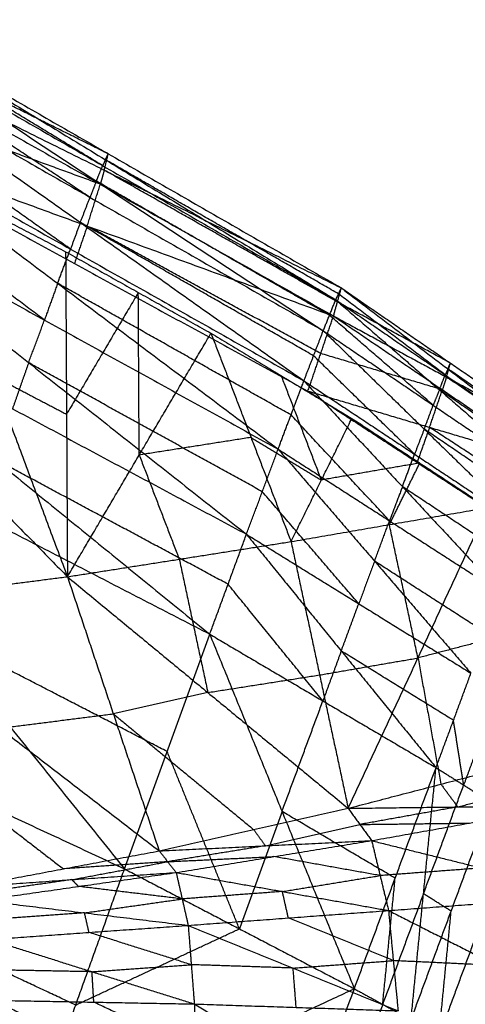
# Model space of a CAD drawing. Header units: millimetres. Extents: x -106 to 110, y -96 to 120.
# Tile 888 of 1020: x 36.03 to 38.31, y 108.97 to 114.01. Entities that reach past the tile are written whole.
import ezdxf

# ---------------------------------------------------------------- set-up
doc = ezdxf.new("R2010")
doc.units = ezdxf.units.MM
doc.header["$MEASUREMENT"] = 0
doc.layers.add('Default', color=7, linetype='Continuous', true_color=0x000000)

msp = doc.modelspace()

# ---------------------------------------------------------------- linework, layer by layer
at = {"layer": 'Default'}
for points in [[(35.2851, 114.0104, 11.9124), (36.4647, 113.2935, 12.2916), (37.6443, 112.5766, 12.6708)], [(35.2851, 114.0104, 11.9124), (36.479, 113.3239, 12.1656), (37.673, 112.6373, 12.4189)], [(36.4502, 113.2634, 12.4525), (35.8604, 113.6219, 12.2629), (35.2706, 113.9803, 12.0733)], [(35.2561, 113.9503, 12.2341), (36.4182, 113.1842, 12.5836), (37.5803, 112.4182, 12.9331)], [(35.2561, 113.9503, 12.2341), (36.4502, 113.2634, 12.4525), (37.6443, 112.5766, 12.6708)], [(36.479, 113.3239, 12.1656), (35.8718, 113.6253, 11.9108), (35.2645, 113.9267, 11.6559)], [(36.3856, 113.101, 12.7555), (35.8046, 113.484, 12.5808), (35.2235, 113.867, 12.406)], [(35.2439, 113.843, 11.3995), (36.4385, 113.1684, 11.6995), (37.633, 112.4937, 11.9996)], [(35.2439, 113.843, 11.3995), (36.4584, 113.2402, 11.9092), (37.673, 112.6373, 12.4189)], [(35.1909, 113.7837, 12.5779), (36.3361, 112.9729, 12.8823), (37.4813, 112.162, 13.1866)], [(35.1909, 113.7837, 12.5779), (36.3856, 113.101, 12.7555), (37.5803, 112.4182, 12.9331)], [(36.2857, 112.8361, 13.0531), (35.7131, 113.2415, 12.901), (35.1405, 113.6469, 12.7488)], [(36.4385, 113.1684, 11.6995), (35.8077, 113.3987, 11.4667), (35.1768, 113.629, 11.234)], [(35.0901, 113.5101, 12.9197), (36.2197, 112.6611, 13.1649), (37.3493, 111.8122, 13.4101)], [(35.0901, 113.5101, 12.9197), (36.2857, 112.8361, 13.0531), (37.4813, 112.162, 13.1866)], [(35.1098, 113.415, 11.0684), (36.3058, 112.7622, 11.3879), (37.5019, 112.1094, 11.7073)], [(35.1098, 113.415, 11.0684), (36.3714, 112.9543, 11.534), (37.633, 112.4937, 11.9996)], [(36.1523, 112.4728, 13.3211), (35.5875, 112.8973, 13.1985), (35.0227, 113.3218, 13.0759)], [(36.4584, 113.2402, 11.9092), (36.4687, 113.282, 12.0374), (36.479, 113.3239, 12.1656)], [(36.4647, 113.2935, 12.2916), (36.4719, 113.3087, 12.2286), (36.479, 113.3239, 12.1656)], [(36.4182, 113.1842, 12.5836), (36.4342, 113.2238, 12.518), (36.4502, 113.2634, 12.4525)], [(36.4647, 113.2935, 12.2916), (36.4574, 113.2785, 12.372), (36.4502, 113.2634, 12.4525)], [(37.6586, 112.6069, 12.5449), (37.0617, 112.9502, 12.4182), (36.4647, 113.2935, 12.2916)], [(35.4987, 113.2215, 11.154), (35.8797, 113.0222, 11.2471), (36.2607, 112.8228, 11.3403)], [(35.4987, 113.2215, 11.154), (35.8843, 112.1903, 11.2283), (36.2699, 111.159, 11.3027)], [(36.4584, 113.2402, 11.9092), (36.4484, 113.2043, 11.8044), (36.4385, 113.1684, 11.6995)], [(37.653, 112.5655, 12.2092), (37.0557, 112.9028, 12.0592), (36.4584, 113.2402, 11.9092)], [(36.3714, 112.9543, 11.534), (36.4049, 113.0613, 11.6168), (36.4385, 113.1684, 11.6995)], [(36.4182, 113.1842, 12.5836), (36.4019, 113.1426, 12.6695), (36.3856, 113.101, 12.7555)], [(37.6123, 112.4974, 12.8019), (37.0152, 112.8408, 12.6928), (36.4182, 113.1842, 12.5836)], [(34.9553, 113.1334, 13.2321), (36.0712, 112.2549, 13.4071), (37.1871, 111.3764, 13.5821)], [(34.9553, 113.1334, 13.2321), (36.1523, 112.4728, 13.3211), (37.3493, 111.8122, 13.4101)], [(36.3361, 112.9729, 12.8823), (36.3609, 113.0369, 12.8189), (36.3856, 113.101, 12.7555)], [(36.3361, 112.9729, 12.8823), (36.3109, 112.9045, 12.9677), (36.2857, 112.8361, 13.0531)], [(36.3714, 112.9543, 11.534), (36.3386, 112.8583, 11.4609), (36.3058, 112.7622, 11.3879)], [(37.5308, 112.2901, 13.0598), (36.9335, 112.6315, 12.9711), (36.3361, 112.9729, 12.8823)], [(37.5675, 112.3016, 11.8534), (36.9694, 112.6279, 11.6937), (36.3714, 112.9543, 11.534)], [(36.2197, 112.6611, 13.1649), (36.2527, 112.7486, 13.109), (36.2857, 112.8361, 13.0531)], [(36.2607, 112.8228, 11.3403), (36.2653, 111.9909, 11.3215), (36.2699, 111.159, 11.3027)], [(36.2607, 112.8228, 11.3403), (36.633, 112.614, 11.4451), (37.0053, 112.4053, 11.5499)], [(34.7898, 112.6614, 13.4875), (35.8944, 111.7631, 13.5852), (36.9989, 110.8649, 13.6829)], [(34.7898, 112.6614, 13.4875), (35.9885, 112.0189, 13.5348), (37.1871, 111.3764, 13.5821)], [(36.2197, 112.6611, 13.1649), (36.186, 112.567, 13.243), (36.1523, 112.4728, 13.3211)], [(37.4153, 111.9871, 13.2984), (36.8175, 112.3241, 13.2316), (36.2197, 112.6611, 13.1649)], [(36.633, 112.614, 11.4451), (36.4492, 112.3025, 11.3833), (36.2653, 111.9909, 11.3215)], [(36.6376, 111.7821, 11.4263), (36.6353, 112.1981, 11.4357), (36.633, 112.614, 11.4451)], [(37.633, 112.4937, 11.9996), (37.653, 112.5655, 12.2092), (37.673, 112.6373, 12.4189)], [(37.6443, 112.5766, 12.6708), (37.6586, 112.6069, 12.5449), (37.673, 112.6373, 12.4189)], [(38.2048, 112.1924, 12.8177), (37.9317, 112.3997, 12.6813), (37.6586, 112.6069, 12.5449)], [(37.673, 112.6373, 12.4189), (38.2191, 112.2228, 12.6918), (38.7653, 111.8082, 12.9647)], [(37.673, 112.6373, 12.4189), (38.2316, 112.2529, 12.5882), (38.7903, 111.8685, 12.7576)], [(37.5803, 112.4182, 12.9331), (37.6123, 112.4974, 12.8019), (37.6443, 112.5766, 12.6708)], [(37.6443, 112.5766, 12.6708), (38.1755, 112.1161, 12.9226), (38.7067, 111.6557, 13.1745)], [(37.6443, 112.5766, 12.6708), (38.2048, 112.1924, 12.8177), (38.7653, 111.8082, 12.9647)], [(38.2316, 112.2529, 12.5882), (37.9423, 112.4092, 12.3987), (37.653, 112.5655, 12.2092)], [(34.9449, 112.5113, 10.9149), (35.6074, 111.8351, 11.1088), (36.2699, 111.159, 11.3027)], [(37.5019, 112.1094, 11.7073), (37.5675, 112.3016, 11.8534), (37.633, 112.4937, 11.9996)], [(38.1435, 112.037, 13.0538), (37.8779, 112.2672, 12.9279), (37.6123, 112.4974, 12.8019)], [(37.633, 112.4937, 11.9996), (38.1906, 112.1159, 12.1985), (38.7482, 111.7382, 12.3975)], [(37.633, 112.4937, 11.9996), (38.2117, 112.1811, 12.3786), (38.7903, 111.8685, 12.7576)], [(36.0712, 112.2549, 13.4071), (36.1118, 112.3639, 13.3641), (36.1523, 112.4728, 13.3211)], [(36.2699, 111.159, 11.3027), (36.6376, 111.7821, 11.4263), (37.0053, 112.4053, 11.5499)], [(37.0053, 112.4053, 11.5499), (37.2104, 111.8721, 11.6179), (37.4154, 111.3389, 11.686)], [(37.0053, 112.4053, 11.5499), (37.3661, 112.1873, 11.6675), (37.7269, 111.9694, 11.785)], [(37.4813, 112.162, 13.1866), (37.5308, 112.2901, 13.0598), (37.5803, 112.4182, 12.9331)], [(37.5803, 112.4182, 12.9331), (38.0974, 111.9146, 13.152), (38.6145, 111.4111, 13.371)], [(37.5803, 112.4182, 12.9331), (38.1435, 112.037, 13.0538), (38.7067, 111.6557, 13.1745)], [(38.1906, 112.1159, 12.1985), (37.879, 112.2088, 12.026), (37.5675, 112.3016, 11.8534)], [(36.0712, 112.2549, 13.4071), (36.0298, 112.1369, 13.471), (35.9885, 112.0189, 13.5348)], [(37.2682, 111.5943, 13.4961), (36.6697, 111.9246, 13.4516), (36.0712, 112.2549, 13.4071)], [(38.0479, 111.7865, 13.2788), (37.7894, 112.0383, 13.1693), (37.5308, 112.2901, 13.0598)], [(38.2117, 112.1811, 12.3786), (38.2217, 112.217, 12.4834), (38.2316, 112.2529, 12.5882)], [(38.2191, 112.2228, 12.6918), (38.2254, 112.2378, 12.64), (38.2316, 112.2529, 12.5882)], [(35.8843, 112.1903, 11.2283), (36.0748, 112.0906, 11.2749), (36.2653, 111.9909, 11.3215)], [(38.1755, 112.1161, 12.9226), (38.1901, 112.1543, 12.8702), (38.2048, 112.1924, 12.8177)], [(38.2191, 112.2228, 12.6918), (38.212, 112.2076, 12.7548), (38.2048, 112.1924, 12.8177)], [(38.7778, 111.8384, 12.8611), (38.4985, 112.0306, 12.7765), (38.2191, 112.2228, 12.6918)], [(37.3493, 111.8122, 13.4101), (37.4153, 111.9871, 13.2984), (37.4813, 112.162, 13.1866)], [(37.5712, 111.6542, 11.7355), (37.4686, 111.9208, 11.7015), (37.3661, 112.1873, 11.6675)], [(37.4813, 112.162, 13.1866), (37.9859, 111.6202, 13.3616), (38.4904, 111.0785, 13.5367)], [(37.4813, 112.162, 13.1866), (38.0479, 111.7865, 13.2788), (38.6145, 111.4111, 13.371)], [(38.2117, 112.1811, 12.3786), (38.2011, 112.1485, 12.2885), (38.1906, 112.1159, 12.1985)], [(38.7692, 111.8034, 12.5775), (38.4905, 111.9922, 12.478), (38.2117, 112.1811, 12.3786)], [(34.5977, 112.1048, 13.66), (35.58, 110.8841, 13.6366), (36.5623, 109.6635, 13.6132)], [(34.5977, 112.1048, 13.66), (35.7983, 111.4848, 13.6715), (36.9989, 110.8649, 13.6829)], [(37.5019, 112.1094, 11.7073), (38.0609, 111.7446, 11.9181), (38.62, 111.3798, 12.1288)], [(37.5019, 112.1094, 11.7073), (38.125, 111.9238, 12.0524), (38.7482, 111.7382, 12.3975)], [(38.125, 111.9238, 12.0524), (38.1578, 112.0199, 12.1255), (38.1906, 112.1159, 12.1985)], [(38.1755, 112.1161, 12.9226), (38.1595, 112.0766, 12.9882), (38.1435, 112.037, 13.0538)], [(38.736, 111.732, 13.0696), (38.4557, 111.9241, 12.9961), (38.1755, 112.1161, 12.9226)], [(38.0974, 111.9146, 13.152), (38.1205, 111.9758, 13.1029), (38.1435, 112.037, 13.0538)], [(37.9198, 111.4453, 13.4734), (37.6676, 111.7162, 13.3859), (37.4153, 111.9871, 13.2984)], [(37.4154, 111.3389, 11.686), (37.5712, 111.6542, 11.7355), (37.7269, 111.9694, 11.785)], [(37.7269, 111.9694, 11.785), (38.075, 111.7412, 11.9175), (38.4231, 111.513, 12.05)], [(38.0974, 111.9146, 13.152), (38.0727, 111.8506, 13.2154), (38.0479, 111.7865, 13.2788)], [(38.125, 111.9238, 12.0524), (38.093, 111.8342, 11.9852), (38.0609, 111.7446, 11.9181)], [(38.6606, 111.5334, 13.2727), (38.379, 111.724, 13.2124), (38.0974, 111.9146, 13.152)], [(38.6841, 111.559, 12.2632), (38.4046, 111.7414, 12.1578), (38.125, 111.9238, 12.0524)], [(37.2104, 111.8721, 11.6179), (36.924, 111.8271, 11.5221), (36.6376, 111.7821, 11.4263)], [(37.2104, 111.8721, 11.6179), (37.3908, 111.7631, 11.6767), (37.5712, 111.6542, 11.7355)], [(37.1871, 111.3764, 13.5821), (37.2682, 111.5943, 13.4961), (37.3493, 111.8122, 13.4101)], [(37.3493, 111.8122, 13.4101), (37.8431, 111.2388, 13.5321), (38.337, 110.6654, 13.6542)], [(37.3493, 111.8122, 13.4101), (37.9198, 111.4453, 13.4734), (38.4904, 111.0785, 13.5367)], [(37.093, 111.1206, 13.6325), (36.4937, 111.4419, 13.6089), (35.8944, 111.7631, 13.5852)], [(36.6376, 111.7821, 11.4263), (36.7401, 111.5155, 11.4603), (36.8427, 111.2489, 11.4943)], [(38.075, 111.7412, 11.9175), (37.8231, 111.6977, 11.8265), (37.5712, 111.6542, 11.7355)], [(37.9192, 111.426, 11.868), (37.9971, 111.5836, 11.8928), (38.075, 111.7412, 11.9175)], [(37.9859, 111.6202, 13.3616), (38.0169, 111.7034, 13.3202), (38.0479, 111.7865, 13.2788)], [(37.7621, 111.0209, 13.6181), (37.5151, 111.3076, 13.5571), (37.2682, 111.5943, 13.4961)], [(37.9859, 111.6202, 13.3616), (37.9529, 111.5328, 13.4175), (37.9198, 111.4453, 13.4734)], [(38.5525, 111.2448, 13.4538), (38.2692, 111.4325, 13.4077), (37.9859, 111.6202, 13.3616)], [(37.4154, 111.3389, 11.686), (37.9192, 111.426, 11.868), (38.4231, 111.513, 12.05)], [(37.708, 109.9737, 11.9548), (38.0656, 110.7434, 12.0024), (38.4231, 111.513, 12.05)], [(37.8431, 111.2388, 13.5321), (37.8815, 111.3421, 13.5028), (37.9198, 111.4453, 13.4734)], [(38.0656, 110.7434, 12.0024), (37.9924, 111.0847, 11.9352), (37.9192, 111.426, 11.868)], [(36.2699, 111.159, 11.3027), (36.8427, 111.2489, 11.4943), (37.4154, 111.3389, 11.686)], [(36.9989, 110.8649, 13.6829), (37.093, 111.1206, 13.6325), (37.1871, 111.3764, 13.5821)], [(37.1871, 111.3764, 13.5821), (37.6725, 110.7791, 13.6449), (38.158, 110.1819, 13.7077)], [(37.1871, 111.3764, 13.5821), (37.7621, 111.0209, 13.6181), (38.337, 110.6654, 13.6542)], [(37.4154, 111.3389, 11.686), (37.5617, 110.6563, 11.8204), (37.708, 109.9737, 11.9548)], [(36.8427, 111.2489, 11.4943), (36.9158, 110.9077, 11.5615), (36.989, 110.5664, 11.6288)], [(37.8431, 111.2388, 13.5321), (37.8026, 111.1299, 13.5751), (37.7621, 111.0209, 13.6181)], [(38.4137, 110.872, 13.5954), (38.1284, 111.0554, 13.5638), (37.8431, 111.2388, 13.5321)], [(35.11, 111.0119, 10.9505), (35.69, 111.0855, 11.1266), (36.2699, 111.159, 11.3027)], [(36.2699, 111.159, 11.3027), (36.5049, 110.4573, 11.4704), (36.7398, 109.7557, 11.638)], [(36.2699, 111.159, 11.3027), (36.989, 110.5664, 11.6288), (37.708, 109.9737, 11.9548)], [(37.5784, 110.5234, 13.6953), (37.3357, 110.822, 13.6639), (37.093, 111.1206, 13.6325)], [(35.11, 111.0119, 10.9505), (35.9249, 110.3838, 11.2943), (36.7398, 109.7557, 11.638)], [(37.6725, 110.7791, 13.6449), (37.7173, 110.9, 13.6315), (37.7621, 111.0209, 13.6181)], [(36.7806, 110.2642, 13.6481), (36.1803, 110.5742, 13.6423), (35.58, 110.8841, 13.6366)], [(36.5623, 109.6635, 13.6132), (36.7806, 110.2642, 13.6481), (36.9989, 110.8649, 13.6829)], [(36.9989, 110.8649, 13.6829), (37.3692, 109.9575, 13.6304), (37.7396, 109.0501, 13.5779)], [(36.9989, 110.8649, 13.6829), (37.5784, 110.5234, 13.6953), (38.158, 110.1819, 13.7077)], [(38.5405, 110.867, 12.1705), (38.303, 110.8052, 12.0865), (38.0656, 110.7434, 12.0024)], [(34.152, 110.789, 13.6791), (35.1071, 109.5293, 13.4087), (36.0622, 108.2696, 13.1383)], [(34.152, 110.789, 13.6791), (35.3571, 110.2262, 13.6461), (36.5623, 109.6635, 13.6132)], [(37.6725, 110.7791, 13.6449), (37.6255, 110.6512, 13.6701), (37.5784, 110.5234, 13.6953)], [(38.2475, 110.4237, 13.6809), (37.96, 110.6014, 13.6629), (37.6725, 110.7791, 13.6449)], [(37.5617, 110.6563, 11.8204), (37.8136, 110.6998, 11.9114), (38.0656, 110.7434, 12.0024)], [(38.0656, 110.7434, 12.0024), (38.1243, 110.4204, 12.0626), (38.183, 110.0973, 12.1229)], [(36.989, 110.5664, 11.6288), (37.2754, 110.6113, 11.7246), (37.5617, 110.6563, 11.8204)], [(38.158, 110.1819, 13.7077), (38.2475, 110.4237, 13.6809), (38.337, 110.6654, 13.6542)], [(36.989, 110.5664, 11.6288), (36.7469, 110.5119, 11.5496), (36.5049, 110.4573, 11.4704)], [(37.3692, 109.9575, 13.6304), (37.4738, 110.2404, 13.6629), (37.5784, 110.5234, 13.6953)], [(35.9249, 110.3838, 11.2943), (36.2149, 110.4206, 11.3823), (36.5049, 110.4573, 11.4704)], [(36.5049, 110.4573, 11.4704), (36.8644, 110.161, 11.6334), (37.2239, 109.8647, 11.7964)], [(38.2996, 110.0928, 13.7119), (38.2735, 110.2582, 13.6964), (38.2475, 110.4237, 13.6809)], [(38.3891, 110.3345, 13.6851), (38.3443, 110.2137, 13.6985), (38.2996, 110.0928, 13.7119)], [(35.4341, 110.2919, 11.1477), (35.8416, 109.9778, 11.3196), (36.249, 109.6638, 11.4914)], [(37.151, 109.3568, 13.5956), (36.9658, 109.8105, 13.6218), (36.7806, 110.2642, 13.6481)], [(37.708, 109.9737, 11.9548), (38.183, 110.0973, 12.1229), (38.6579, 110.2209, 12.291)], [(37.7396, 109.0501, 13.5779), (37.9488, 109.616, 13.6428), (38.158, 110.1819, 13.7077)], [(38.0299, 108.8908, 13.569), (38.0939, 109.5363, 13.6383), (38.158, 110.1819, 13.7077)], [(38.158, 110.1819, 13.7077), (38.2996, 110.0928, 13.7119), (38.4411, 110.0037, 13.7161)], [(38.0939, 109.5363, 13.6383), (38.1967, 109.8145, 13.6751), (38.2996, 110.0928, 13.7119)], [(38.183, 110.0973, 12.1229), (38.2262, 110.0391, 11.9353), (38.2694, 109.9808, 11.7477)], [(38.2694, 109.9808, 11.7477), (38.5068, 110.0426, 11.8318), (38.7443, 110.1044, 11.9158)], [(36.7398, 109.7557, 11.638), (37.2239, 109.8647, 11.7964), (37.708, 109.9737, 11.9548)], [(37.708, 109.9737, 11.9548), (38.2694, 109.9808, 11.7477), (38.8307, 109.9879, 11.5406)], [(37.708, 109.9737, 11.9548), (37.7681, 109.8909, 11.6444), (37.8282, 109.8082, 11.334)], [(38.2694, 109.9808, 11.7477), (38.0188, 109.9359, 11.6961), (37.7681, 109.8909, 11.6444)], [(37.8282, 109.8082, 11.334), (38.3295, 109.898, 11.4373), (38.8307, 109.9879, 11.5406)], [(38.0299, 108.8908, 13.569), (38.2355, 109.4472, 13.6426), (38.4411, 110.0037, 13.7161)], [(37.3692, 109.9575, 13.6304), (37.2601, 109.6571, 13.613), (37.151, 109.3568, 13.5956)], [(37.9488, 109.616, 13.6428), (37.659, 109.7867, 13.6366), (37.3692, 109.9575, 13.6304)], [(37.284, 109.7819, 11.486), (37.5261, 109.8364, 11.5652), (37.7681, 109.8909, 11.6444)], [(37.7681, 109.8909, 11.6444), (38.0488, 109.8945, 11.5408), (38.3295, 109.898, 11.4373)], [(37.2239, 109.8647, 11.7964), (37.254, 109.8233, 11.6412), (37.284, 109.7819, 11.486)], [(36.7398, 109.7557, 11.638), (37.284, 109.7819, 11.486), (37.8282, 109.8082, 11.334)], [(37.284, 109.7819, 11.486), (37.0337, 109.7411, 11.4363), (36.7834, 109.7004, 11.3865)], [(36.8269, 109.6451, 11.135), (37.3276, 109.7266, 11.2345), (37.8282, 109.8082, 11.334)], [(37.8282, 109.8082, 11.334), (37.8715, 109.6293, 11.0813), (37.9148, 109.4505, 10.8286)], [(37.8282, 109.8082, 11.334), (38.3916, 109.668, 11.1321), (38.955, 109.5278, 10.9303)], [(35.7582, 109.5718, 11.3448), (36.249, 109.6638, 11.4914), (36.7398, 109.7557, 11.638)], [(36.7398, 109.7557, 11.638), (36.7834, 109.7004, 11.3865), (36.8269, 109.6451, 11.135)], [(36.7834, 109.7004, 11.3865), (37.0555, 109.7135, 11.3105), (37.3276, 109.7266, 11.2345)], [(37.8715, 109.6293, 11.0813), (37.5996, 109.678, 11.1579), (37.3276, 109.7266, 11.2345)], [(36.7834, 109.7004, 11.3865), (36.5162, 109.6821, 11.439), (36.249, 109.6638, 11.4914)], [(36.2926, 109.6085, 11.2399), (36.538, 109.6544, 11.3132), (36.7834, 109.7004, 11.3865)], [(35.7582, 109.5718, 11.3448), (36.2926, 109.6085, 11.2399), (36.8269, 109.6451, 11.135)], [(35.8267, 109.5026, 10.9461), (36.3268, 109.5738, 11.0406), (36.8269, 109.6451, 11.135)], [(36.0622, 108.2696, 13.1383), (36.3122, 108.9666, 13.3757), (36.5623, 109.6635, 13.6132)], [(36.5623, 109.6635, 13.6132), (37.151, 109.3568, 13.5956), (37.7396, 109.0501, 13.5779)], [(36.8269, 109.6451, 11.135), (36.8577, 109.5098, 10.9296), (36.8885, 109.3745, 10.7241)], [(36.8269, 109.6451, 11.135), (37.3709, 109.5478, 10.9818), (37.9148, 109.4505, 10.8286)], [(37.3709, 109.5478, 10.9818), (37.6212, 109.5885, 11.0315), (37.8715, 109.6293, 11.0813)], [(38.3916, 109.668, 11.1321), (38.1316, 109.6486, 11.1067), (37.8715, 109.6293, 11.0813)], [(36.2926, 109.6085, 11.2399), (36.0425, 109.5728, 11.1927), (35.7925, 109.5372, 11.1455)], [(36.3268, 109.5738, 11.0406), (36.3097, 109.5911, 11.1403), (36.2926, 109.6085, 11.2399)], [(36.8577, 109.5098, 10.9296), (36.5923, 109.5418, 10.9851), (36.3268, 109.5738, 11.0406)], [(37.8848, 108.9704, 13.5735), (37.9168, 109.2932, 13.6081), (37.9488, 109.616, 13.6428)], [(36.3122, 108.9666, 13.3757), (35.7096, 109.2479, 13.3922), (35.1071, 109.5293, 13.4087)], [(37.3709, 109.5478, 10.9818), (37.1143, 109.5288, 10.9557), (36.8577, 109.5098, 10.9296)], [(37.4016, 109.4125, 10.7764), (37.3863, 109.4801, 10.8791), (37.3709, 109.5478, 10.9818)], [(38.0939, 109.5363, 13.6383), (37.9894, 109.2534, 13.6059), (37.8848, 108.9704, 13.5735)], [(37.9148, 109.4505, 10.8286), (38.4349, 109.4891, 10.8795), (38.955, 109.5278, 10.9303)], [(38.2355, 109.4472, 13.6426), (38.1647, 109.4918, 13.6405), (38.0939, 109.5363, 13.6383)], [(35.8267, 109.5026, 10.9461), (36.3576, 109.4385, 10.8351), (36.8885, 109.3745, 10.7241)], [(36.3576, 109.4385, 10.8351), (36.6076, 109.4742, 10.8824), (36.8577, 109.5098, 10.9296)], [(36.3576, 109.4385, 10.8351), (36.1035, 109.4205, 10.8085), (35.8494, 109.4024, 10.7818)], [(36.3803, 109.3384, 10.6708), (36.3689, 109.3885, 10.753), (36.3576, 109.4385, 10.8351)], [(36.8885, 109.3745, 10.7241), (37.4016, 109.4125, 10.7764), (37.9148, 109.4505, 10.8286)], [(37.9148, 109.4505, 10.8286), (37.9391, 109.1939, 10.6521), (37.9635, 108.9374, 10.4756)], [(37.9148, 109.4505, 10.8286), (38.4706, 109.1688, 10.6627), (39.0263, 108.8871, 10.4969)], [(38.1733, 108.8082, 13.5644), (38.2044, 109.1277, 13.6035), (38.2355, 109.4472, 13.6426)], [(35.8721, 109.3022, 10.6175), (36.3803, 109.3384, 10.6708), (36.8885, 109.3745, 10.7241)], [(36.8885, 109.3745, 10.7241), (36.9042, 109.1732, 10.5832), (36.9199, 108.972, 10.4422)], [(36.8885, 109.3745, 10.7241), (37.426, 109.1559, 10.5999), (37.9635, 108.9374, 10.4756)], [(37.9391, 109.1939, 10.6521), (37.6704, 109.3032, 10.7142), (37.4016, 109.4125, 10.7764)], [(36.3122, 108.9666, 13.3757), (36.7316, 109.1617, 13.4857), (37.151, 109.3568, 13.5956)], [(36.9042, 109.1732, 10.5832), (36.6423, 109.2558, 10.627), (36.3803, 109.3384, 10.6708)], [(38.3789, 109.3646, 13.638), (38.2761, 109.0864, 13.6012), (38.1733, 108.8082, 13.5644)], [(35.8721, 109.3022, 10.6175), (36.396, 109.1371, 10.5298), (36.9199, 108.972, 10.4422)], [(36.396, 109.1371, 10.5298), (36.6501, 109.1552, 10.5565), (36.9042, 109.1732, 10.5832)], [(37.426, 109.1559, 10.5999), (37.1651, 109.1646, 10.5915), (36.9042, 109.1732, 10.5832)], [(37.426, 109.1559, 10.5999), (37.6825, 109.1749, 10.626), (37.9391, 109.1939, 10.6521)], [(38.4706, 109.1688, 10.6627), (38.2049, 109.1814, 10.6574), (37.9391, 109.1939, 10.6521)], [(36.396, 109.1371, 10.5298), (36.1385, 109.1419, 10.5181), (35.881, 109.1467, 10.5064)], [(36.4049, 108.9816, 10.4188), (36.4005, 109.0593, 10.4743), (36.396, 109.1371, 10.5298)], [(37.4417, 108.9547, 10.4589), (37.4338, 109.0553, 10.5294), (37.426, 109.1559, 10.5999)], [(36.0622, 108.2696, 13.1383), (36.9009, 108.6598, 13.3581), (37.7396, 109.0501, 13.5779)], [(36.8985, 106.7748, 12.6021), (37.3191, 107.9124, 13.09), (37.7396, 109.0501, 13.5779)], [(37.7396, 109.0501, 13.5779), (37.8848, 108.9704, 13.5735), (38.0299, 108.8908, 13.569)], [(35.8898, 108.9911, 10.3954), (36.4049, 108.9816, 10.4188), (36.9199, 108.972, 10.4422)], [(35.8898, 108.9911, 10.3954), (36.4094, 108.7459, 10.3346), (36.929, 108.5006, 10.2738)], [(36.9245, 108.7363, 10.358), (36.6647, 108.8589, 10.3884), (36.4049, 108.9816, 10.4188)], [(36.9199, 108.972, 10.4422), (36.9245, 108.7363, 10.358), (36.929, 108.5006, 10.2738)], [(36.9199, 108.972, 10.4422), (37.4417, 108.9547, 10.4589), (37.9635, 108.9374, 10.4756)], [(36.9199, 108.972, 10.4422), (37.4515, 108.656, 10.3492), (37.9831, 108.3401, 10.2561)], [(37.8848, 108.9704, 13.5735), (37.6745, 108.4016, 13.3295), (37.4642, 107.8328, 13.0856)]]:
    msp.add_open_spline(points, degree=2, dxfattribs=at)

doc.saveas('drawing.dxf')
